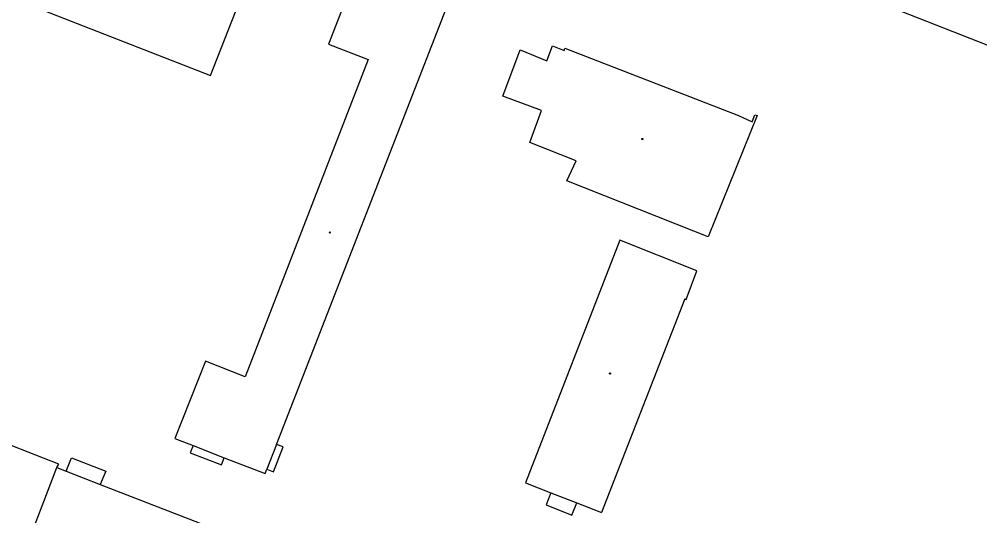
# Model space of a CAD drawing. Extents: x -737812 to -729375, y -1123000 to -1115500.
# Drawn here: x -735911.6 to -735766.1, y -1118846.5 to -1118771.2 of the extents above; entities that cross this region are included whole.
import ezdxf

# ---------------------------------------------------------------- set-up
doc = ezdxf.new("R2010")
doc.units = 0
doc.layers.add('Stavební objekty', color=7, linetype='Continuous')
doc.layers.add('Značky druhů budov', color=7, linetype='Continuous')

msp = doc.modelspace()

# ---------------------------------------------------------------- linework, layer by layer
at = {"layer": 'Stavební objekty'}
for points in [[(-735823.67, -1118742.47), (-735906.13, -1118710.12), (-735911.55, -1118724.03), (-735909.43, -1118724.87), (-735908.69, -1118723.04), (-735794.77, -1118767.48), (-735793.39, -1118763.94), (-735756.15, -1118778.59), (-735755.11, -1118781.53), (-735747.44, -1118778.86), (-735749.94, -1118771.17)], [(-735972.19, -1118719.61), (-735979.32, -1118737.87), (-735981.08, -1118737.19), (-735981.9, -1118739.37), (-735980.17, -1118740.04), (-735980.73, -1118741.49), (-735882.65, -1118779.78), (-735875.52, -1118761.56), (-735873.79, -1118762.24), (-735872.94, -1118760.1), (-735874.68, -1118759.42), (-735874.09, -1118757.9), (-735972.19, -1118719.61)], [(-735872.67, -1118835.65), (-735846.55, -1118768.62), (-735860.21, -1118763.28), (-735864.77, -1118775.03), (-735858.79, -1118777.36), (-735877.4, -1118825.41), (-735883.43, -1118823.05)], [(-735799.83, -1118785.82), (-735807.25, -1118804.21), (-735809.44, -1118803.35), (-735828.67, -1118795.72), (-735827.28, -1118792.69), (-735834.29, -1118789.92), (-735832.49, -1118785.08), (-735838.35, -1118782.9), (-735835.73, -1118775.89), (-735831.71, -1118777.53), (-735830.86, -1118775.27), (-735829.09, -1118775.97), (-735828.96, -1118775.61), (-735802.64, -1118785.8), (-735800.57, -1118786.76), (-735800.17, -1118785.73), (-735799.83, -1118785.82)], [(-735810.77, -1118813.62), (-735810.6, -1118813.7), (-735808.96, -1118809.38), (-735820.63, -1118804.69), (-735834.91, -1118841.5)], [(-735810.77, -1118813.62), (-735823.41, -1118846)], [(-735883.43, -1118823.05), (-735888.07, -1118834.76), (-735885.31, -1118835.84)], [(-735905.65, -1118838.65), (-735917.58, -1118833.99), (-735919.4, -1118838.4), (-735929.19, -1118834.6)], [(-735885.31, -1118835.84), (-735885.73, -1118836.93), (-735881.01, -1118838.77), (-735880.59, -1118837.68)], [(-735885.31, -1118835.84), (-735880.59, -1118837.68)], [(-735874.13, -1118839.41), (-735873.11, -1118839.81), (-735871.65, -1118836.05), (-735872.67, -1118835.65)], [(-735872.67, -1118835.65), (-735874.13, -1118839.41)], [(-735904.55, -1118839.7), (-735903.72, -1118837.7), (-735898.53, -1118839.72), (-735899.36, -1118841.72)], [(-735880.59, -1118837.68), (-735874.4, -1118840.09), (-735874.13, -1118839.41)], [(-735911.06, -1118852.48), (-735905.92, -1118839.16)], [(-735905.92, -1118839.16), (-735905.65, -1118838.65)], [(-735905.92, -1118839.16), (-735904.55, -1118839.7)], [(-735904.55, -1118839.7), (-735899.36, -1118841.72)], [(-735899.36, -1118841.72), (-735877.86, -1118850.07)], [(-735834.91, -1118841.5), (-735831.1, -1118842.99)], [(-735831.1, -1118842.99), (-735831.82, -1118844.83), (-735827.91, -1118846.4), (-735827.17, -1118844.53)], [(-735831.1, -1118842.99), (-735827.17, -1118844.53)], [(-735827.17, -1118844.53), (-735823.41, -1118846)]]:
    msp.add_lwpolyline(points, dxfattribs=at)
at = {"layer": 'Značky druhů budov'}
for centre in [(-735817.23, -1118789.39), (-735864.57, -1118803.55), (-735822.12, -1118824.91)]:
    msp.add_circle(centre, 0.0875, dxfattribs=at)

doc.saveas('drawing.dxf')
